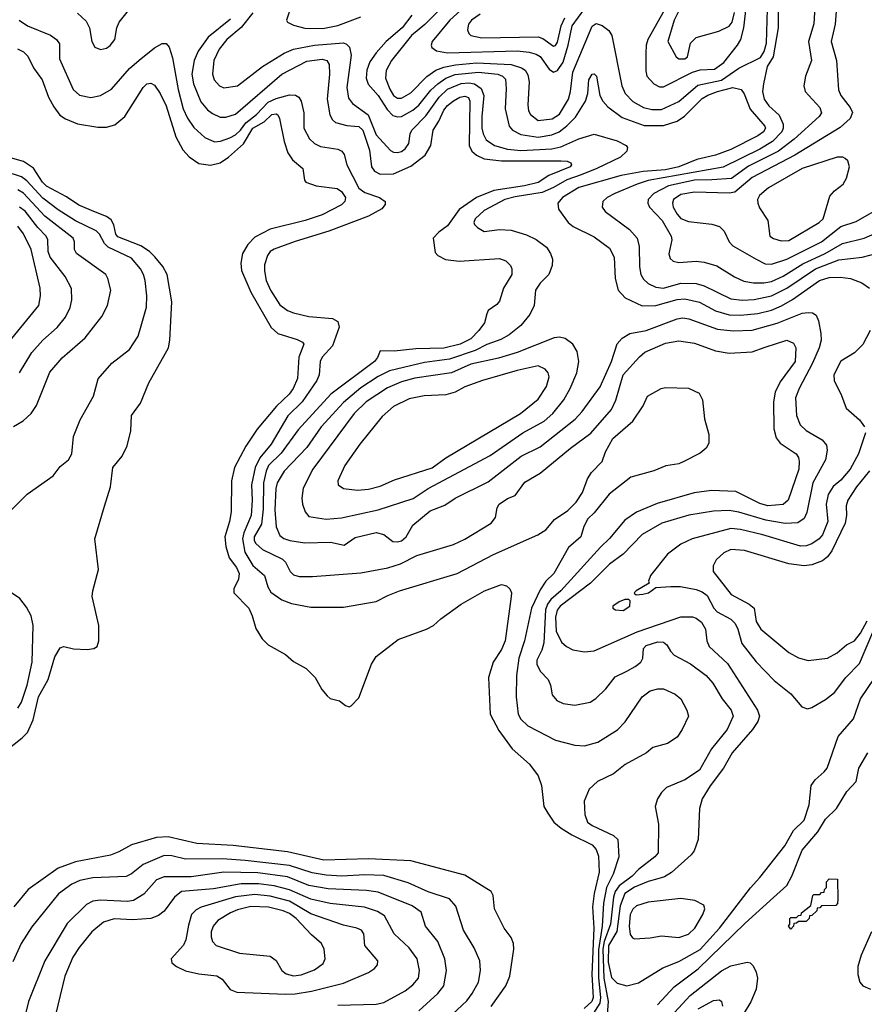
# Model space of a CAD drawing. Extents: x 997028 to 1115134, y 536408 to 618974.
# Tile 469 of 473: x 1088025 to 1092406, y 579540 to 584648. Entities that reach past the tile are written whole.
import ezdxf

# ---------------------------------------------------------------- set-up
doc = ezdxf.new("R2010")
doc.units = 0

msp = doc.modelspace()

# ---------------------------------------------------------------- linework, layer by layer
at = {"layer": '0CON10XD'}
for points in [[(1088325, 584680.6), (1088370.2, 584640.2), (1088387.5, 584605), (1088400, 584535), (1088415.4, 584505.4), (1088445, 584493.5), (1088475, 584500.5), (1088495, 584513.1), (1088518.9, 584545), (1088528.5, 584605), (1088540.5, 584635), (1088628.9, 584745)], [(1090406.3, 584783.7), (1090255.8, 584645), (1090165.5, 584535), (1090160, 584515), (1090163.9, 584503.9), (1090186.6, 584486.6), (1090245, 584475.7), (1090605, 584485.8), (1090668.6, 584478.6), (1090705, 584469.3), (1090725, 584457.3), (1090771.4, 584391.4), (1090795, 584375.3), (1090815, 584384), (1090845, 584427.7), (1090871.2, 584515), (1090891.3, 584615), (1090956.3, 584705)], [(1089435.4, 584725), (1089410, 584645), (1089414.3, 584634.3), (1089445, 584618.5), (1089503.7, 584603.7), (1089598.2, 584601.8), (1089675, 584617), (1089795, 584661.5)], [(1090218.3, 584715), (1090127.7, 584622.3), (1090057.7, 584565), (1089953.7, 584435), (1089926.2, 584383.9), (1089922.6, 584345), (1089945, 584287.1), (1089965, 584254.7), (1089985, 584241.1), (1090005, 584239.8), (1090055, 584268.4), (1090136.9, 584353.1), (1090184.6, 584385), (1090225, 584401.2), (1090286.7, 584413.4), (1090395, 584423.2), (1090574.5, 584414.5), (1090628.6, 584398.6), (1090646.7, 584385), (1090661.7, 584361.7), (1090668.8, 584325), (1090660.7, 584205), (1090664.7, 584175), (1090674.6, 584155), (1090715, 584125.3), (1090786.9, 584133.1), (1090825, 584157.1), (1090871.7, 584235), (1090882.5, 584275), (1090894.4, 584375), (1090995, 584614.2), (1091015, 584627.5), (1091046.8, 584616.8), (1091081.2, 584591.2), (1091097.5, 584565), (1091148.6, 584305), (1091165.3, 584265), (1091205, 584223.3), (1091261.3, 584191.3), (1091305, 584181.6), (1091355, 584181.9), (1091445, 584223.8), (1091542.6, 584307.4), (1091665, 584334.3), (1091755, 584395.7), (1091867.8, 584452.2), (1091887.3, 584482.7), (1091899.2, 584525), (1091905, 584702.5)], [(1091960, 584695), (1091959.2, 584605), (1091933.8, 584455), (1091901.9, 584405), (1091883.9, 584315), (1091878.3, 584275), (1091886.7, 584235), (1091911.2, 584201.2), (1091965, 584151.8), (1091984.8, 584104.8), (1091985.7, 584085), (1091978, 584065), (1091930.3, 584015), (1091865, 583975.8), (1091675, 583882.4), (1091285, 583813.2), (1091227.5, 583795), (1091111.9, 583745), (1091071.9, 583725), (1091050.6, 583705), (1091047.1, 583675), (1091063.1, 583653.1), (1091188.9, 583558.9), (1091228.1, 583515), (1091239.1, 583470.9), (1091240.6, 583365), (1091248, 583325), (1091261.5, 583301.5), (1091285, 583278.5), (1091325, 583259.1), (1091365, 583254.3), (1091455, 583280), (1091535, 583278.6), (1091575, 583267.2), (1091715, 583199.5), (1091775, 583191.7), (1091835, 583195.6), (1091925, 583215.6), (1092005, 583255.5), (1092152.9, 583355), (1092275, 583401), (1092395, 583416.4), (1092555, 583457.5)], [(1091368.9, 584695), (1091283.2, 584545), (1091274.7, 584515), (1091273.3, 584473.3), (1091273, 584383), (1091278.9, 584355), (1091315, 584314.5), (1091345, 584299.2), (1091365, 584298.9), (1091515, 584375.2), (1091555, 584386.7), (1091629.4, 584390.6), (1091677.4, 584425), (1091749.4, 584515), (1091765.5, 584544.5), (1091782.3, 584605), (1091795.6, 584724.4)], [(1092150.6, 584715), (1092144.3, 584625.7), (1092116.9, 584535), (1092133.3, 584435), (1092101.1, 584355), (1092092.9, 584305), (1092100, 584275), (1092175, 584191.9), (1092184.6, 584165), (1092172.9, 584145), (1092042.7, 584027.3), (1091961.4, 583965), (1091805, 583887.7), (1091717.1, 583822.9), (1091615, 583817.4), (1091525, 583814.6), (1091391.1, 583785), (1091314.2, 583745.8), (1091284.6, 583715), (1091283.1, 583695), (1091293.1, 583675), (1091357.6, 583605), (1091404.7, 583525), (1091407.8, 583505), (1091392.5, 583432.5), (1091398.7, 583408.7), (1091414.6, 583394.6), (1091445, 583388.5), (1091535, 583395.3), (1091575, 583390.3), (1091640.8, 583370.8), (1091732.9, 583312.9), (1091781.7, 583291.7), (1091832, 583282), (1091885, 583282.3), (1091925, 583290), (1091985, 583317.4), (1092088.3, 583381.7), (1092204.1, 583435), (1092293.6, 583486.4), (1092405, 583514.3), (1092825, 583697.7)], [(1091460.7, 584725), (1091419.8, 584645), (1091387.1, 584535), (1091430.5, 584455), (1091445, 584443.8), (1091475, 584444.6), (1091489.4, 584455), (1091505.6, 584525), (1091534.2, 584555), (1091651.8, 584588.2), (1091705, 584613.8), (1091720.3, 584635), (1091733.2, 584685)], [(1092261.9, 584715), (1092255.3, 584625), (1092234.1, 584534.1), (1092262, 584435), (1092273.5, 584283.5), (1092285, 584254.3), (1092332.3, 584192.3), (1092344.5, 584165.5), (1092333.6, 584135), (1092281.7, 584088.3), (1092045.4, 583944.6), (1091825, 583829.6), (1091735, 583753.6), (1091705, 583747), (1091525, 583752.6), (1091455, 583739.8), (1091416.5, 583715), (1091411.6, 583695), (1091415.3, 583675), (1091435, 583638.2), (1091455, 583616.2), (1091495, 583600.3), (1091615, 583587.2), (1091654.8, 583574.8), (1091680, 583550), (1091705.7, 583495.7), (1091723.8, 583473.8), (1091845.6, 583405), (1091891.5, 583381.5), (1091925, 583379.1), (1092005, 583406), (1092185, 583495.2), (1092285, 583574.3), (1092365, 583600.6), (1092515, 583687.3)], [(1088021.9, 584645), (1088065.8, 584615), (1088185, 584566.4)], [(1089119.4, 584650.6), (1089002.9, 584557.1), (1088951.9, 584485), (1088930.3, 584435), (1088918, 584365), (1088926.5, 584315), (1088965, 584221.9), (1089000.2, 584180.2), (1089025, 584160.4), (1089065, 584141.2), (1089095, 584141.5), (1089145, 584157.3), (1089385.4, 584365), (1089515, 584432.5), (1089595, 584442.2), (1089618.1, 584435), (1089630.4, 584415), (1089633.1, 584365), (1089621.1, 584235), (1089634.1, 584154.1), (1089647.9, 584127.9), (1089663.5, 584113.5), (1089721.9, 584098.1), (1089785, 584093.2), (1089804.8, 584074.8), (1089840.1, 583969.9), (1089850.8, 583885), (1089865, 583861.1), (1089895, 583846.4), (1089965, 583848.2), (1090055, 583887.1), (1090127.8, 583945), (1090157.6, 583995), (1090169.4, 584075), (1090199.2, 584120.8), (1090225, 584178.8), (1090245, 584203.2), (1090275, 584225.8), (1090308.6, 584245), (1090335, 584250.9), (1090353.5, 584243.5), (1090360.3, 584225), (1090356.9, 583995), (1090371.3, 583965), (1090394.1, 583944.1), (1090435.5, 583925.5), (1090525, 583915.2), (1090834.3, 583915.7), (1090865, 583913.8), (1090884.2, 583905), (1090887.5, 583895), (1090880, 583885), (1090770, 583840), (1090715, 583802.3), (1090644.2, 583785), (1090485, 583760.9), (1090395, 583725.7), (1090305, 583662.9), (1090245, 583578.5), (1090199.2, 583545), (1090170.8, 583515), (1090179.7, 583439.7), (1090193.9, 583423.9), (1090233.6, 583403.6), (1090305, 583394), (1090515, 583408.5), (1090546.7, 583396.7), (1090572.1, 583372.1), (1090578.9, 583355), (1090577.5, 583325), (1090535.5, 583255), (1090513.5, 583186.5), (1090500.3, 583169.7), (1090455, 583138.8), (1090448.7, 583121.3), (1090437.1, 583075), (1090407.2, 583035), (1090365, 582991.6), (1090310, 582965), (1090225, 582943.9), (1090080.5, 582939.5), (1089967.4, 582927.4), (1089895, 582930), (1089881.5, 582895), (1089865.4, 582875), (1089639.1, 582705), (1089469.6, 582520.4), (1089381.4, 582398.6), (1089316.7, 582335), (1089303.1, 582305), (1089290.3, 582245), (1089287.5, 582107.5), (1089279, 582031), (1089241.7, 581965), (1089241.6, 581945), (1089249.6, 581929.6), (1089285, 581898.4), (1089389.4, 581849.4), (1089404.1, 581834.1), (1089428.2, 581785), (1089445, 581768.2), (1089475, 581759.6), (1089545, 581758.2), (1089795, 581777.5), (1089935, 581804.2), (1090001.4, 581825), (1090085, 581867.3), (1090275.3, 581924.7), (1090335, 581953.1), (1090470.6, 582035), (1090493.3, 582065), (1090502.2, 582115), (1090511.9, 582135), (1090555, 582164.4), (1090595, 582180), (1090645, 582248.5), (1090725, 582295.4), (1090881.8, 582425), (1090987.8, 582502.2), (1091095.8, 582625), (1091116.8, 582673.2), (1091155.2, 582805), (1091240.6, 582899.4), (1091268.1, 582921.9), (1091375, 582969.4), (1091445, 582982.2), (1091525, 582969.7), (1091635, 582929.6), (1091705, 582916.8), (1091825, 582924.7), (1091892.1, 582947.9), (1092005, 582984.7), (1092039.2, 582969.2), (1092050.8, 582945), (1092048, 582875), (1091970.6, 582769.4), (1091944.6, 582714.6), (1091934.7, 582665), (1091937.6, 582525), (1091948.9, 582478.9), (1091970.6, 582450.6), (1092053.1, 582395), (1092065, 582376.2), (1092069.1, 582355), (1092067.5, 582315), (1092011.8, 582155), (1091985, 582132.8), (1091906.7, 582125), (1091865, 582137.7), (1091740.6, 582200.6), (1091614.7, 582205.3), (1091523.7, 582193.7), (1091332.8, 582137.3), (1091225, 582092.7), (1091165, 582051.5), (1091085, 581955.4), (1091038.5, 581911.5), (1090833, 581685), (1090781.1, 581638.9), (1090763, 581615), (1090753.3, 581586.7), (1090744.5, 581415.5), (1090733.8, 581376.2), (1090708.6, 581325), (1090708.1, 581305), (1090725, 581267.1), (1090765.8, 581225), (1090779.2, 581195), (1090788, 581145), (1090812, 581115), (1090845, 581100), (1090905, 581092.2), (1090985, 581106.5), (1091014.7, 581125.3), (1091065, 581175.5), (1091115, 581238.1), (1091175, 581268.7), (1091218.5, 581291.5), (1091247.5, 581315), (1091258.5, 581335), (1091261.5, 581385), (1091275, 581400.9), (1091335, 581420.2), (1091365, 581418.2), (1091381.8, 581405), (1091401, 581371), (1091420.8, 581350.7), (1091505, 581305.4), (1091586.2, 581245), (1091620.4, 581205), (1091670, 581125), (1091716, 581065), (1091725.9, 581035), (1091694.7, 580965), (1091613.9, 580865), (1091551.1, 580755), (1091475, 580704.7), (1091380, 580665), (1091355, 580639.2), (1091334.5, 580605), (1091322.5, 580565), (1091339.5, 580475), (1091336.5, 580325), (1091320, 580305), (1091235, 580239.4), (1091201.7, 580205), (1091135, 580154.8), (1091114.7, 580125.3), (1091105.3, 580095), (1091089.7, 579955), (1091056.3, 579865), (1091050, 579825), (1091055.3, 579675.3), (1091077.3, 579555), (1091072.7, 579487.3)], [(1089235, 584683.9), (1089175, 584606.7), (1089100, 584545), (1089060.3, 584495), (1089032.1, 584435), (1089025.9, 584365), (1089034.8, 584334.8), (1089061.4, 584305), (1089085, 584294.5), (1089155, 584304.7), (1089284.8, 584405.2), (1089396.5, 584473.5), (1089445, 584494.3), (1089555, 584516), (1089705, 584527.2), (1089721.2, 584521.2), (1089735.8, 584505.8), (1089744.3, 584464.3), (1089722.6, 584295), (1089730.3, 584240.3), (1089752.5, 584212.5), (1089833.6, 584153.6), (1089875, 584049.7), (1089949, 583969), (1089965, 583959.7), (1089985, 583958.2), (1090005, 583963.5), (1090025, 583977.9), (1090044.6, 584005), (1090050.8, 584055), (1090059.6, 584075), (1090131.7, 584148.3), (1090201.6, 584245), (1090245, 584287.2), (1090315, 584315.7), (1090355, 584320.6), (1090384.6, 584314.6), (1090419.7, 584289.7), (1090432.3, 584255), (1090421.9, 584145), (1090422.8, 584085), (1090429.6, 584055), (1090445, 584023.8), (1090488.1, 583995), (1090555, 583976.3), (1090625, 583968.8), (1090785, 583977.7), (1090832.6, 583987.4), (1090925, 584029.4), (1091005, 584053.1), (1091125, 584018.5), (1091172, 583995), (1091178, 583985), (1091174, 583965), (1091142, 583935), (1091018.5, 583875), (1090937.1, 583842.9), (1090862.6, 583817.4), (1090793.8, 583776.2), (1090735, 583750.4), (1090595, 583729.1), (1090541.1, 583715), (1090435, 583657.1), (1090388.2, 583615), (1090380.5, 583595), (1090384.4, 583585), (1090399.3, 583569.3), (1090435, 583549.1), (1090515, 583558.9), (1090575, 583556.2), (1090655, 583531.2), (1090705, 583507.5), (1090758.1, 583468.1), (1090779.5, 583435), (1090788.9, 583405), (1090787.6, 583372.4), (1090770, 583325), (1090725, 583280.6), (1090701.2, 583245), (1090694.6, 583165), (1090671, 583119), (1090625, 583061.8), (1090565, 583012.5), (1090521.1, 582988.9), (1090448.2, 582961.8), (1090388.3, 582931.7), (1090255, 582887), (1090125, 582869.8), (1089943.8, 582826.2), (1089885, 582797.3), (1089795, 582737.5), (1089705, 582661.1), (1089589.7, 582535), (1089515, 582428.7), (1089396.9, 582305), (1089361.7, 582245), (1089354.8, 582215), (1089348.9, 582105), (1089356.3, 582016.4), (1089375, 581972.5), (1089396.2, 581956.2), (1089426, 581946), (1089505, 581933.6), (1089636.9, 581936.9), (1089708.8, 581921.2), (1089765, 581961.1), (1089875, 581986.9), (1089915, 581977.1), (1089960.6, 581940.6), (1089985, 581938), (1090005, 581944.1), (1090030, 581965), (1090064, 582026), (1090155, 582100.4), (1090230.6, 582129.4), (1090284.3, 582165), (1090455, 582250), (1090626.8, 582383.2), (1090725, 582432), (1090906.2, 582575), (1090943.2, 582615), (1091037.1, 582742.9), (1091095.3, 582875), (1091125, 582966), (1091150.8, 582995), (1091190.3, 583019.7), (1091275, 583035.3), (1091435, 583096), (1091465, 583100), (1091496, 583095), (1091645, 583041.2), (1091726.3, 583033.6), (1091825, 583037.6), (1091955, 583073.5), (1092085, 583124.6), (1092115, 583129.1), (1092137.5, 583127.5), (1092157.5, 583115), (1092169.5, 583085), (1092180.4, 583020.4), (1092183.1, 582985), (1092172.4, 582945), (1092137.8, 582865), (1092068.7, 582735), (1092050, 582685), (1092055.4, 582595), (1092073.6, 582545), (1092105, 582516.4), (1092187.7, 582467.7), (1092209.8, 582439.8), (1092214.4, 582415), (1092204.5, 582365), (1092139.4, 582245), (1092108.6, 582091.4), (1092095, 582059.4), (1092062.3, 582037.7), (1091996.8, 582033.2), (1091895, 582050.6), (1091755, 582092.7), (1091705, 582102), (1091625, 582098.2), (1091496.6, 582076.6), (1091355.7, 582035), (1091255, 581976.1), (1091155.2, 581874.8), (1091085, 581823.8), (1090986.1, 581725), (1090829.7, 581605), (1090813.5, 581585), (1090805, 581547.5), (1090808.1, 581475), (1090835, 581417.8), (1090861.4, 581395), (1090895, 581377.9), (1090955, 581367.9), (1091005, 581373.9), (1091227.5, 581472.5), (1091455, 581548.9), (1091515, 581550.4), (1091535, 581542.9), (1091561.3, 581521.3), (1091582.5, 581485), (1091589.6, 581425), (1091601.5, 581395), (1091697.3, 581307.3), (1091851.8, 581065), (1091863.5, 581035), (1091853.4, 581006.6), (1091827.1, 580965), (1091720.7, 580845), (1091675.4, 580765), (1091606.1, 580673.9), (1091564.6, 580605), (1091550.9, 580555), (1091544.3, 580395), (1091524, 580335), (1091509.2, 580315), (1091406.4, 580223.6), (1091369.3, 580200.7), (1091335, 580189.8), (1091285, 580177.5), (1091215, 580148), (1091163.8, 580115), (1091139.9, 580050.1), (1091122.9, 579917.1), (1091079.4, 579845), (1091078.5, 579758.5), (1091095, 579679.1), (1091125, 579649.2), (1091175, 579635.5), (1091235, 579650.5), (1091361.2, 579728.8), (1091445, 579761.8), (1091555, 579824.8), (1091655, 579934.1), (1091816.2, 580143.8), (1091865, 580197.5), (1091995, 580362.2), (1092039.4, 580440.6), (1092094.6, 580495), (1092119.7, 580575), (1092131.6, 580675), (1092151.1, 580705), (1092198.9, 580745), (1092214.1, 580765), (1092271.7, 580928.3), (1092349.6, 581020.4), (1092387.5, 581125), (1092458.7, 581231.3)], [(1090058.8, 584671.2), (1090009.5, 584605), (1089925.9, 584534.1), (1089874.4, 584475.6), (1089841.2, 584428.8), (1089825.3, 584385), (1089822.6, 584345), (1089832.4, 584312.4), (1089885, 584254.6), (1089930.9, 584180.9), (1089960.4, 584150.4), (1089985, 584143.1), (1090005, 584145.7), (1090065, 584178.9), (1090095, 584204.3), (1090158.3, 584281.7), (1090194.5, 584315.5), (1090235, 584344.2), (1090285, 584362.7), (1090405, 584376.1), (1090504.8, 584364.8), (1090530.5, 584355), (1090545, 584339.4), (1090548.7, 584291.3), (1090544.1, 584185), (1090563.6, 584095), (1090582.2, 584075), (1090625, 584051.6), (1090715, 584037.9), (1090785, 584049.6), (1090823.1, 584065), (1090863.8, 584096.2), (1090907.7, 584142.3), (1090960.6, 584225), (1090971.6, 584265), (1090977.5, 584335), (1090995, 584364.4), (1091005, 584366.2), (1091017.1, 584355), (1091034.7, 584254.7), (1091050.4, 584225), (1091076.4, 584195), (1091150.3, 584140.3), (1091265, 584099), (1091365, 584097.8), (1091435, 584121.9), (1091473.3, 584146.7), (1091565, 584238.9), (1091595, 584256.8), (1091645.4, 584274.6), (1091725, 584295.2), (1091767.8, 584285), (1091783.3, 584263.3), (1091814, 584184), (1091890, 584095), (1091894, 584085), (1091884, 584065), (1091855, 584044.8), (1091715, 583974.3), (1091635, 583944.4), (1091537.2, 583922.8), (1091445, 583884), (1091375, 583868.1), (1091260.1, 583860.1), (1091145, 583839.4), (1090925, 583776.8), (1090841.2, 583725), (1090816.5, 583695), (1090821.1, 583665), (1090870.9, 583595), (1090895.7, 583575), (1091005, 583521.5), (1091085, 583462.5), (1091109.2, 583415), (1091114.6, 583305), (1091130.5, 583245), (1091166.9, 583205), (1091255, 583163.4), (1091324.7, 583164.7), (1091435, 583196.7), (1091475, 583199), (1091552, 583182), (1091635, 583136.6), (1091705, 583117.1), (1091765, 583114.1), (1091855, 583122.7), (1091925, 583140.7), (1091976.2, 583163.8), (1092033.8, 583196.2), (1092174.6, 583295), (1092225, 583309.5), (1092282.5, 583312.5), (1092334.1, 583304.1), (1092393.1, 583283.1), (1092434.2, 583255)], [(1090414.5, 584675.5), (1090369.6, 584645), (1090353.9, 584625), (1090348.2, 584595), (1090355, 584576), (1090366.2, 584566.2), (1090423.2, 584553.2), (1090715, 584558.8), (1090739.1, 584549.1), (1090795, 584509.6), (1090805, 584513.8), (1090815, 584530.6), (1090834.4, 584615.6), (1090852.3, 584657.7)], [(1088185, 584566.4), (1088215.7, 584545), (1088232.5, 584522.5), (1088231.8, 584445), (1088302.3, 584285), (1088335, 584256.4), (1088395, 584244.6), (1088445, 584253.6), (1088502.4, 584287.6), (1088595.7, 584394.3), (1088645, 584437.3), (1088725, 584502), (1088765, 584523.3), (1088785, 584523.3), (1088800, 584505), (1088818.8, 584448.8), (1088847.2, 584285), (1088873.5, 584185), (1088895, 584136.5), (1088928.8, 584088.8), (1088985, 584036.8), (1089035, 584014.7), (1089066.7, 584016.7), (1089115, 584035.2), (1089145, 584051), (1089170.3, 584075), (1089198.2, 584111.8), (1089254.1, 584155), (1089315, 584219.5), (1089355, 584238.3), (1089425, 584258), (1089456.7, 584256.7), (1089472.9, 584245), (1089484.6, 584224.6), (1089498.9, 584165), (1089499.7, 584085), (1089529.5, 584029.5), (1089555, 584005.5), (1089585, 583990), (1089675, 583975.4), (1089695.8, 583965), (1089707.6, 583947.6), (1089722.5, 583895), (1089785, 583774.2), (1089815, 583751.6), (1089892, 583725), (1089921.2, 583705), (1089921.7, 583688.3), (1089903.2, 583666.8), (1089835, 583627.5), (1089629.7, 583550.3), (1089455, 583497.6), (1089345, 583457.6), (1089325.2, 583444.8), (1089311.3, 583425), (1089296, 583375), (1089295.3, 583345), (1089304.7, 583295), (1089326.1, 583245), (1089375, 583168.9), (1089415, 583139.6), (1089445, 583126.7), (1089525, 583107.5), (1089647.3, 583097.3), (1089675, 583082.5), (1089683, 583053), (1089647.1, 582955), (1089595, 582896.7), (1089583.2, 582875), (1089578.2, 582805), (1089566.6, 582775), (1089490, 582665), (1089416.8, 582593.2), (1089330.5, 582445), (1089270.6, 582375), (1089247.3, 582325), (1089227.6, 582235), (1089231.5, 582155), (1089226.4, 582075), (1089187.3, 581985), (1089180.9, 581955), (1089193.2, 581885), (1089235, 581815.9), (1089295.6, 581765), (1089311.9, 581705), (1089328, 581678), (1089385, 581638.1), (1089435, 581618.1), (1089535, 581600), (1089705, 581600), (1089875, 581628.6), (1089935, 581661.1), (1089995.4, 581684.6), (1090295, 581773.8), (1090482.5, 581872.5), (1090713.3, 581975), (1090755, 582001.2), (1090798.8, 582055), (1090868.3, 582101.7), (1090911.2, 582145), (1090944.5, 582195.5), (1090971.4, 582265), (1090991.3, 582298.7), (1091047.5, 582355), (1091064.5, 582405), (1091102.5, 582475), (1091205.5, 582564.5), (1091260, 582645), (1091281.2, 582695), (1091352.5, 582735), (1091375, 582740), (1091495, 582736.2), (1091549.3, 582709.3), (1091566.7, 582675), (1091577, 582577), (1091600, 582495), (1091599.3, 582450.7), (1091585.9, 582424.1), (1091555, 582398.8), (1091470, 582355), (1091443.9, 582343.9), (1091377.7, 582332.3), (1091315, 582307.5), (1091195, 582274), (1091083.6, 582186.4), (1091005, 582090), (1090971.9, 582058.1), (1090951.3, 582018.7), (1090936.7, 581965), (1090871.3, 581908.7), (1090796.2, 581775), (1090755.3, 581734.8), (1090725, 581690), (1090679.7, 581595), (1090643.5, 581425), (1090613.8, 581335), (1090602.2, 581245), (1090600.9, 581135), (1090611.1, 581045), (1090625, 581019.5), (1090660.6, 580985), (1090805, 580909.5), (1090905, 580884.4), (1090955, 580880.6), (1091025, 580899.4), (1091126.4, 580963.6), (1091165.5, 581004.5), (1091254.5, 581135.5), (1091295, 581166), (1091335, 581175.7), (1091365.7, 581175.7), (1091425, 581148), (1091454.3, 581124.3), (1091485.8, 581065), (1091494, 581035), (1091462, 580965), (1091436.2, 580925), (1091385, 580892), (1091308.8, 580871.2), (1091276.7, 580845), (1091166.8, 580783.2), (1091106, 580735), (1091022, 580695), (1090980, 580655), (1090953.8, 580593.8), (1090956, 580525), (1090971.5, 580485), (1090995, 580467.5), (1091105.7, 580415), (1091128.1, 580395), (1091133.1, 580305), (1091103.7, 580215), (1091069.3, 580145), (1091053.1, 580065), (1091046.7, 579945), (1091027.1, 579822.9), (1091027.8, 579677.8), (1091038.4, 579575), (1091034.6, 579545.4), (1090978, 579455)], [(1088014.5, 584495.5), (1088045, 584481.1), (1088067.8, 584457.8), (1088097.6, 584397.6), (1088142.5, 584335), (1088175.4, 584245), (1088202.9, 584195), (1088232.9, 584152.9), (1088263.3, 584133.3), (1088325, 584106.8), (1088430.7, 584089.3), (1088475, 584089.5), (1088518.6, 584101.4), (1088570.6, 584145), (1088665, 584296.5), (1088685, 584314.4), (1088705, 584317.8), (1088725, 584307.1), (1088754.7, 584264.7), (1088785, 584200.8), (1088835, 584040.6), (1088872.2, 583972.2), (1088905.3, 583935.3), (1088955, 583901.2), (1089015, 583893.2), (1089065, 583904.1), (1089109.3, 583935), (1089185.7, 584004.3), (1089234.8, 584085), (1089293.1, 584116.9), (1089332.7, 584155), (1089355, 584158.7), (1089365, 584153.1), (1089373.8, 584135), (1089397.3, 584015), (1089417, 583957), (1089440.2, 583920.2), (1089494, 583875), (1089502, 583815), (1089508.8, 583805), (1089562.5, 583785), (1089672.2, 583772.2), (1089695, 583755.6), (1089716.1, 583725), (1089712.7, 583705), (1089695, 583687.7), (1089595, 583634.7), (1089506, 583605), (1089325, 583560), (1089245, 583520), (1089209, 583481), (1089180.4, 583435), (1089172, 583385), (1089175.7, 583345.7)], [(1087919.9, 580830.1), (1088038.1, 580921.9), (1088065, 580950), (1088095.2, 581014.8), (1088122.4, 581135), (1088173.6, 581225), (1088208.3, 581341.7), (1088235, 581389.2), (1088255, 581396), (1088305, 581384.2), (1088375, 581380), (1088410, 581385), (1088426.7, 581395), (1088436.2, 581425), (1088436.2, 581505), (1088401.2, 581655), (1088404, 581685), (1088434, 581795), (1088414.4, 581955), (1088465.6, 582124.4), (1088496.5, 582225), (1088509.1, 582325), (1088556.5, 582383.5), (1088582.6, 582437.4), (1088601.1, 582515), (1088605.6, 582595), (1088651.9, 582658.1), (1088695, 582763.8), (1088796.9, 582945), (1088804.4, 582985), (1088814.4, 583184.4), (1088790.4, 583325), (1088767.2, 583367.2), (1088726.7, 583416.7), (1088697.9, 583445), (1088653.7, 583473.7), (1088535, 583520.7), (1088523.4, 583535), (1088514.1, 583584.1), (1088499.5, 583609.5), (1088475, 583626.8), (1088418.6, 583648.6), (1088332.7, 583685), (1088268.5, 583728.5), (1088165, 583783.9), (1088143.3, 583805), (1088096.8, 583876.8), (1088045, 583911.6), (1087965, 583934.8)], [(1091975, 583500), (1092015, 583502.6), (1092171.9, 583595), (1092192.7, 583615), (1092228.1, 583731.9), (1092251.1, 583758.9), (1092297.1, 583795), (1092314.4, 583825), (1092330, 583885), (1092320.8, 583915), (1092307.6, 583927.6), (1092294.4, 583934.4), (1092265, 583933.6), (1092085, 583875.9), (1091909.4, 583775), (1091862.9, 583735), (1091852.9, 583715), (1091853.6, 583695), (1091862, 583672), (1091905.6, 583605), (1091917.1, 583525), (1091935, 583512.1), (1091975, 583500)], [(1087975, 582096.7), (1088064.2, 582185.8), (1088199.1, 582280.9), (1088235, 582330), (1088278.8, 582365), (1088296, 582395), (1088304, 582485), (1088338.7, 582571.3), (1088408, 582695), (1088432, 582785), (1088504, 582865), (1088595, 582935.8), (1088640.6, 583005), (1088655, 583060), (1088683.9, 583156.1), (1088684.6, 583215.4), (1088676.1, 583293.9), (1088668.4, 583325), (1088652.4, 583355), (1088605, 583409.7), (1088485, 583466.7), (1088465.7, 583485.7), (1088439, 583535), (1088422.5, 583552.5), (1088315, 583604.3), (1088225, 583661.9), (1088145, 583722.4), (1088062.2, 583812.2), (1088035, 583833), (1087955, 583858.5)], [(1087992.4, 582537.6), (1088044, 582566), (1088084.7, 582605.3), (1088113.4, 582646.6), (1088181.3, 582818.7), (1088245, 582893.3), (1088365, 582996.7), (1088451.5, 583108.5), (1088480.5, 583165), (1088497.5, 583245), (1088483.1, 583305), (1088471.4, 583325), (1088320.5, 583435), (1088310.5, 583455), (1088309.5, 583495), (1088302.5, 583515), (1088155, 583627.8), (1088045, 583748), (1088015, 583765.6)], [(1088024.6, 582815), (1088089, 582921), (1088144.8, 582985.2), (1088219.6, 583050.4), (1088262.9, 583105), (1088286.4, 583155), (1088295.4, 583195), (1088293.7, 583253.7), (1088260.5, 583315), (1088184.1, 583415), (1088173.2, 583445), (1088170.6, 583505), (1088161.9, 583525), (1088118.8, 583568.8), (1088053.8, 583655), (1088025, 583675.7)], [(1087954.3, 582955.7), (1088125.4, 583165), (1088133.2, 583215), (1088130.9, 583255), (1088084.9, 583454.9), (1088045, 583536.2), (1088016.2, 583576.2)], [(1089175.7, 583345.7), (1089223.5, 583233.5), (1089330, 583050), (1089365, 583019.1), (1089465, 582988.8), (1089492, 582975), (1089499.2, 582965), (1089473.9, 582896.1), (1089466.4, 582786.4), (1089444.7, 582735), (1089422.5, 582705), (1089356.6, 582643.4), (1089256.4, 582523.6), (1089198, 582435), (1089139.6, 582325), (1089123.9, 582255), (1089122.2, 582095), (1089114, 582045), (1089090, 581965), (1089094, 581915), (1089112.7, 581855), (1089150.3, 581805), (1089163.5, 581775), (1089160.7, 581745), (1089135.3, 581695), (1089136, 581675), (1089213.9, 581595), (1089232.1, 581555), (1089249.8, 581489.8), (1089282.9, 581435), (1089315, 581404.2), (1089404.4, 581354.4), (1089445, 581318), (1089511.7, 581281.7), (1089558.8, 581235), (1089592.5, 581172.5), (1089620.5, 581140.5), (1089636.4, 581126.4), (1089683.6, 581113.6), (1089715, 581090), (1089735, 581082.5), (1089745, 581087.5), (1089785, 581130), (1089850, 581305), (1089875, 581344.4), (1089988, 581432), (1090136, 581486), (1090172, 581505), (1090210.2, 581539.8), (1090315, 581615.5), (1090436, 581685), (1090525, 581717.5), (1090550.6, 581710.6), (1090568.1, 581695), (1090576.4, 581675), (1090575.4, 581655.4), (1090544.1, 581425), (1090525, 581381.1), (1090481.2, 581315), (1090457.1, 581235), (1090465.4, 581045), (1090510.1, 580960.1), (1090579.1, 580865), (1090670.6, 580785), (1090714.2, 580725), (1090732.9, 580675), (1090744, 580565), (1090765, 580532), (1090795.4, 580485.4), (1090833.5, 580453.5), (1090888.7, 580418.7), (1090995, 580366.7), (1091015, 580342.7), (1091027.8, 580307.8), (1091031.1, 580225), (1091005.5, 580115), (1090995.9, 580045), (1091004.3, 579934.3), (1090993.7, 579693.7), (1091000.7, 579575), (1090994, 579555), (1090952.7, 579517.3)], [(1092436.7, 583035), (1092398, 582962), (1092355, 582918.5), (1092285, 582875.7), (1092248.9, 582805), (1092249.4, 582775), (1092288.5, 582698.5), (1092311.7, 582631.7), (1092382.1, 582572.1), (1092407.6, 582535)], [(1089615, 582056.2), (1089695, 582064.1), (1089885.2, 582104.8), (1090066.8, 582163.2), (1090145, 582216.3), (1090465, 582385.9), (1090635.2, 582504.8), (1090745.3, 582565), (1090790, 582605), (1090848.7, 582675), (1090881.6, 582735), (1090914.7, 582815.3), (1090926.5, 582875), (1090916.3, 582926.3), (1090894, 582965), (1090855, 582992.9), (1090825, 583000), (1090797.3, 582997.3), (1090605, 582921), (1090509, 582891), (1090365, 582859.8), (1090265, 582816), (1090075, 582788.1), (1090005, 582769.3), (1089933, 582737), (1089822.3, 582665), (1089760.8, 582605), (1089545.3, 582315), (1089495, 582216.7), (1089488.8, 582165), (1089492.9, 582135), (1089505.5, 582095), (1089525, 582070), (1089615, 582056.2)], [(1089777.6, 582207.6), (1089835, 582212.8), (1089895, 582228), (1089970.4, 582259.6), (1090165, 582321.9), (1090235.6, 582374.4), (1090622.5, 582605), (1090715, 582679.5), (1090757.5, 582745), (1090771.5, 582795), (1090767.3, 582815), (1090751.1, 582835), (1090715, 582851.5), (1090605, 582827), (1090426, 582775), (1090335, 582742.2), (1090283.9, 582716.1), (1090235, 582700.7), (1090123.2, 582696.8), (1090045, 582680.3), (1089965, 582641.1), (1089905, 582588.5), (1089789.6, 582445), (1089712.7, 582335), (1089675.7, 582255), (1089677.5, 582235), (1089705.5, 582215.5), (1089777.6, 582207.6)], [(1092413.5, 582505), (1092376.8, 582395), (1092333.9, 582316.1), (1092285, 582258.8), (1092244.8, 582225.2), (1092219.4, 582185), (1092209.5, 582135), (1092216.5, 582045), (1092188.8, 581975), (1092173.1, 581955), (1092135, 581927.9), (1092105, 581917.5), (1092076.3, 581916.3), (1091880.8, 581975), (1091765, 582002.4), (1091715, 582007.4), (1091514, 581955), (1091454, 581926), (1091385.7, 581875), (1091296.7, 581765), (1091287.5, 581735), (1091290, 581725), (1091222.5, 581685), (1091212.5, 581675), (1091215, 581670), (1091223.3, 581663.3), (1091257, 581667), (1091286.7, 581675), (1091325, 581702.5), (1091402.1, 581707.9), (1091452.6, 581707.4), (1091535, 581692.4), (1091565, 581680), (1091590.6, 581660.6), (1091625.9, 581595), (1091643.1, 581575), (1091715, 581537.2), (1091735.8, 581515.8), (1091751, 581485), (1091771.1, 581411.1), (1091845, 581315.5), (1091938.7, 581218.7), (1092025, 581150), (1092083, 581083), (1092111.7, 581071.7), (1092135, 581078.6), (1092205, 581120.6), (1092252.1, 581157.9), (1092310.7, 581235), (1092381.7, 581308.3), (1092450.6, 581469.4)], [(1092433.1, 582306.9), (1092365.3, 582225), (1092320.7, 582155), (1092311.8, 582125), (1092313.6, 582075), (1092306.9, 582035), (1092238.2, 581891.8), (1092215, 581860.4), (1092189, 581841), (1092135, 581820), (1092095, 581814.8), (1092014.8, 581824.8), (1091784.7, 581894.7), (1091715, 581898.6), (1091678.7, 581881.3), (1091638.1, 581845), (1091622.2, 581815), (1091622.2, 581785), (1091715.4, 581665), (1091810, 581615), (1091835.3, 581595.3), (1091845.6, 581525), (1091870, 581485), (1092014.7, 581364.7), (1092065, 581337.5), (1092115, 581322.5), (1092215, 581335.6), (1092265, 581363.1), (1092314.7, 581405.3), (1092355, 581425.9), (1092386.2, 581465), (1092421, 581529)], [(1088015, 581075.6), (1088035, 581107.1), (1088064.8, 581195), (1088090.3, 581315), (1088094.5, 581504.5), (1088084.4, 581554.4), (1088060.6, 581600.6), (1088026.7, 581645), (1087967.5, 581685)], [(1091155, 581583.1), (1091190, 581605), (1091192.5, 581632.5), (1091185, 581640), (1091165, 581640), (1091135, 581628), (1091102.5, 581605), (1091102.5, 581595), (1091116.1, 581586.1), (1091155, 581583.1)], [(1091333.4, 579536.6), (1091420.3, 579629.7), (1091545, 579724.2), (1091788.6, 579961.4), (1091935, 580093.9), (1092004.8, 580155.2), (1092031.2, 580205), (1092085, 580339.1), (1092165.4, 580435), (1092205, 580500), (1092262.5, 580555), (1092315.7, 580644.3), (1092364, 580695), (1092378.6, 580765), (1092425, 580844.2)], [(1090471.5, 579528.5), (1090546.9, 579635), (1090567.1, 579685), (1090588.8, 579825), (1090587.3, 579855), (1090575.4, 579885.4), (1090538.6, 579935), (1090487.5, 580035), (1090480.8, 580105), (1090470.8, 580125), (1090335, 580210), (1090055, 580284.7), (1089834.8, 580294.8), (1089602.5, 580287.5), (1089415, 580331.3), (1089133.1, 580363.1), (1088945, 580374), (1088795, 580408.7), (1088735.3, 580404.7), (1088605, 580367.7), (1088539.7, 580330.3), (1088496.7, 580313.3), (1088315, 580278.6), (1088224.3, 580245.7), (1088068.5, 580135), (1087994.7, 580045.3)], [(1090245, 579464), (1090345, 579557.8), (1090372.9, 579595), (1090405.4, 579655), (1090415.4, 579714.6), (1090412.9, 579765), (1090382.7, 579832.7), (1090326.8, 579925), (1090288.2, 580048.2), (1090255, 580087.3), (1090145, 580122.9), (1090040.4, 580170.4), (1089915, 580207.4), (1089815, 580212), (1089695.6, 580204.4), (1089615, 580209.5), (1089542.2, 580222.2), (1089425, 580259.1), (1089195, 580286.4), (1089075, 580294.5), (1088885, 580291.8), (1088815, 580310.5), (1088775, 580311.2), (1088665.8, 580264.2), (1088605, 580216.2), (1088577.3, 580202.7), (1088405, 580195.2), (1088337.9, 580182.1), (1088295, 580162.9), (1088227.3, 580112.7), (1088089, 579941), (1088033.1, 579855), (1087989.3, 579760.7)], [(1090095, 579505.4), (1090194.8, 579595.2), (1090224.8, 579635.2), (1090240, 579715), (1090230.3, 579775), (1090193.9, 579865), (1090130.6, 579945), (1090107.6, 580017.6), (1090061, 580051), (1089885, 580121.4), (1089825, 580129.8), (1089625, 580139), (1089525, 580156.8), (1089415, 580201.6), (1089261.3, 580221.4), (1089085, 580225.2), (1088915, 580201), (1088775, 580200.7), (1088734.4, 580185), (1088669.2, 580110.8), (1088615, 580078.4), (1088585, 580073.5), (1088445, 580080), (1088405, 580073.9), (1088371.7, 580058.3), (1088271.2, 579958.8), (1088155, 579765.7), (1088071.2, 579555), (1088028.9, 579385)], [(1089676, 579536), (1089875, 579540.8), (1089915, 579548.4), (1090025, 579609.1), (1090065, 579640.6), (1090093.3, 579675), (1090099.5, 579715), (1090086.3, 579776.4), (1090045, 579833.5), (1089967.2, 579905), (1089918.1, 579998.1), (1089881.1, 580021.1), (1089813.4, 580043.4), (1089635, 580063), (1089535, 580084.8), (1089425, 580132.7), (1089345, 580153.8), (1089264.1, 580164.1), (1089175, 580164.2), (1089030.9, 580139.1), (1088865, 580124.8), (1088827.7, 580095), (1088775, 580022.2), (1088745, 580000.5), (1088705.3, 579984.7), (1088612.4, 579977.6), (1088515, 579982.3), (1088460.6, 579965), (1088399.1, 579915), (1088333.1, 579835), (1088301.6, 579785), (1088259.4, 579685), (1088211.5, 579485)], [(1092025, 579930), (1092012.5, 579945), (1092020, 579955), (1092020, 579985), (1092025, 579990), (1092055, 579990), (1092065, 580000), (1092078.3, 580001.7), (1092080, 580015), (1092128.3, 580051.7), (1092140, 580105), (1092145, 580110), (1092175, 580110), (1092185, 580120), (1092198.3, 580121.7), (1092200, 580135), (1092210, 580145), (1092210, 580175), (1092225, 580190), (1092268.3, 580188.3), (1092270, 580085), (1092267, 580063), (1092258.3, 580051.7), (1092185, 580050), (1092175, 580040), (1092161.7, 580038.3), (1092160, 580025), (1092135, 580000), (1092121.7, 579998.3), (1092120, 579985), (1092105, 579970), (1092065, 579970), (1092055, 579960), (1092041.7, 579958.3), (1092040, 579945), (1092025, 579930)], [(1089405, 579591.6), (1089455, 579594.8), (1089538.6, 579608.6), (1089705, 579649.1), (1089835, 579704.4), (1089865.8, 579725), (1089881.4, 579745), (1089882.9, 579765), (1089815.7, 579845), (1089810.8, 579905), (1089798, 579925), (1089775, 579935.5), (1089705, 579949.6), (1089535, 580008.7), (1089425, 580075.4), (1089325, 580101.4), (1089245, 580108.7), (1089145, 580097), (1088965.9, 580044.1), (1088940.3, 580029.7), (1088917.1, 580005), (1088900.9, 579950.9), (1088886.3, 579873.7), (1088875, 579846), (1088811.2, 579775), (1088813.8, 579755), (1088838, 579735), (1088885, 579713.9), (1088955, 579698.5), (1089047.8, 579687.8), (1089075, 579670), (1089116.9, 579616.9), (1089152.3, 579602.3), (1089405, 579591.6)], [(1089445, 579687), (1089485, 579693.2), (1089555, 579718.9), (1089598.9, 579751.1), (1089609.5, 579775), (1089605.4, 579825), (1089591.5, 579855), (1089539.6, 579899.6), (1089459, 579985), (1089425, 580010.9), (1089391.9, 580025), (1089316.6, 580043.4), (1089225, 580046.5), (1089155, 580030), (1089118.9, 580015), (1089053.6, 579975), (1089028.5, 579945), (1089018.8, 579915), (1089019.3, 579889.3), (1089025.7, 579865), (1089044.6, 579844.6), (1089165, 579805.4), (1089325, 579789.4), (1089355, 579767.7), (1089385.9, 579715.9), (1089407.1, 579697.1), (1089445, 579687)], [(1091215, 579880), (1091295, 579884.6), (1091355, 579895.3), (1091445, 579886.8), (1091495, 579904), (1091527.9, 579935), (1091568.9, 580005), (1091579.4, 580035), (1091574.4, 580054.4), (1091527.8, 580077.8), (1091455, 580087.9), (1091285, 580070.4), (1091225, 580051.2), (1091205, 580033.3), (1091192.6, 580005), (1091187.6, 579945), (1091192.2, 579902.2), (1091204.6, 579884.6), (1091215, 579880)], [(1092444.5, 579915), (1092389.5, 579795), (1092372.9, 579735), (1092372.9, 579695), (1092382.9, 579655), (1092398, 579635), (1092437.9, 579617.9)], [(1091422.5, 579497.5), (1091503.1, 579585), (1091665, 579713.2), (1091715, 579739.6), (1091798.8, 579758.8), (1091815, 579754), (1091829.7, 579739.7), (1091846, 579706), (1091851.8, 579675), (1091845, 579618.8), (1091817.2, 579552.8), (1091783.3, 579495)], [(1091545, 579515.8), (1091625, 579559.6), (1091655, 579563.1), (1091665, 579553.8), (1091670.4, 579530.4)]]:
    msp.add_lwpolyline(points, dxfattribs=at)

doc.saveas('drawing.dxf')
